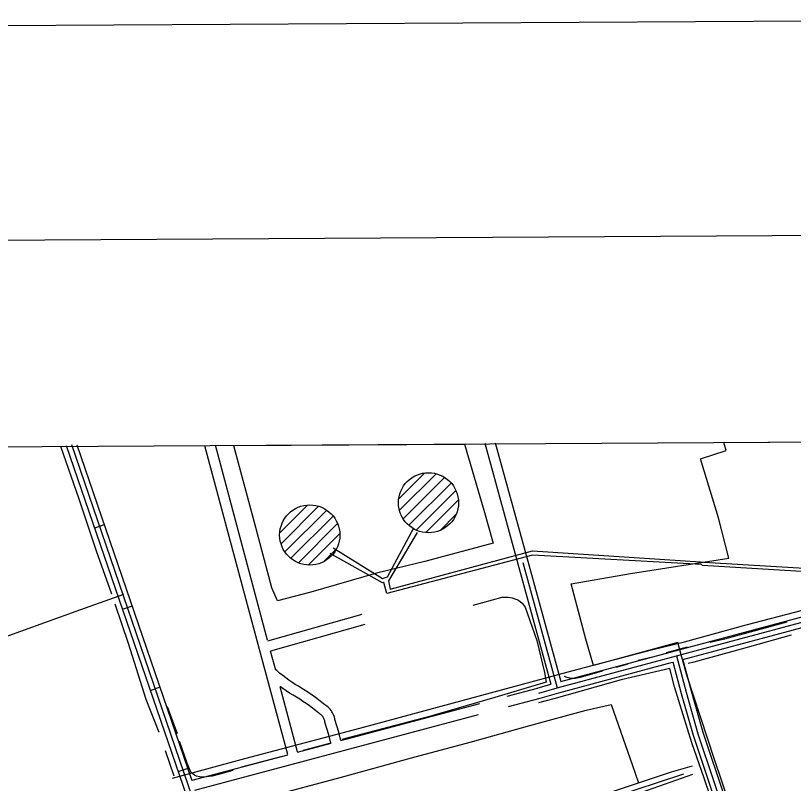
# Model space of a CAD drawing. Extents: x 3477039 to 3515015, y 546746 to 572297.
# Drawn here: x 3509299 to 3511564, y 569477 to 571714 of the extents above; entities that cross this region are included whole.
import ezdxf

# ---------------------------------------------------------------- set-up
doc = ezdxf.new("R2010")
doc.units = 0
for name, color, linetype in [('G-ANNO-NPLT', 7, 'Continuous'), ('V-ANNO-SYMB', 7, 'Continuous'), ('V-DOMW-TANK', 7, 'Continuous'), ('V-DTCH-CNTR', 7, 'Continuous'), ('V-GRID-FRAM', 7, 'Continuous'), ('V-ROAD-CNTR', 7, 'Continuous'), ('V-SITE-OTLN', 7, 'Continuous'), ('V-TOPO-SHOR', 7, 'Continuous'), ('V-UTIL-LINE', 7, 'Continuous')]:
    doc.layers.add(name, color=color, linetype=linetype)

msp = doc.modelspace()

# ---------------------------------------------------------------- linework, layer by layer
at = {"layer": 'G-ANNO-NPLT'}
msp.add_lwpolyline([(3477766, 547329.1), (3514432, 547547.4), (3514288.2, 571713.6), (3477622.2, 571495.4)], close=True, dxfattribs=at)
at = {"layer": 'V-ANNO-SYMB'}
msp.add_lwpolyline([(3480512.4, 547970.5), (3513595, 548167.4), (3513458.6, 571083.6), (3480376, 570886.7), (3480512.4, 547970.5)], dxfattribs=at)
at = {"layer": 'V-DOMW-TANK'}
for p, q in [((3510414.9, 570306.1), (3510490.2, 570381.4)), ((3510417, 570272.9), (3510523.4, 570379.3)), ((3510427.7, 570248.2), (3510548.1, 570368.6)), ((3510444, 570229.1), (3510567.1, 570352.3)), ((3510465.5, 570215.3), (3510581, 570330.8)), ((3510493.5, 570207.9), (3510588.4, 570302.8)), ((3510068.4, 570207.2), (3510149.3, 570288)), ((3510072.1, 570175.5), (3510181.1, 570284.5)), ((3510083.5, 570151.6), (3510205.1, 570273.1)), ((3510100.5, 570133.1), (3510223.5, 570256.1)), ((3510535.2, 570214.3), (3510582.2, 570261.3)), ((3510122.6, 570119.9), (3510236.7, 570234)), ((3510151.5, 570113.5), (3510243.2, 570205.1)), ((3510197.2, 570123.8), (3510232.9, 570159.5))]:
    msp.add_line(p, q, dxfattribs=at)
for centre, radius in [((3510501.5, 570294.8), 87.5), ((3510155.8, 570200.8), 87.7)]:
    msp.add_circle(centre, radius, dxfattribs=at)
at = {"layer": 'V-DTCH-CNTR'}
for points in [[(3509046.1, 568773.1), (3509002.1, 568922.9), (3508929.6, 569134.9), (3508853.5, 569359.3), (3508798.8, 569521.6), (3508731, 569714), (3508735.7, 569715.6), (3508764.6, 569725.2), (3508851.8, 569754.4), (3509025.3, 569815.1), (3509184, 569874.5), (3509314.8, 569920.8), (3509475.3, 569979.1), (3509613.9, 570028.6)], [(3509860.3, 569389.1), (3510033.2, 569438.5), (3510244.6, 569495), (3510451.8, 569551.6), (3510623, 569597.4), (3510797.1, 569646.2), (3510960.5, 569690.8), (3511033.9, 569706.9), (3511095.8, 569529.8), (3511112.8, 569478.9)], [(3509933.8, 569077.2), (3510045.1, 569119.4), (3510215.7, 569178.8), (3510373.2, 569229.4), (3510553, 569288.8), (3510718.6, 569345.4), (3510877.9, 569398.3), (3511049, 569457.8), (3511208.9, 569510.7), (3511270.5, 569529.1)], [(3511269.9, 569503), (3511105.3, 569445.4), (3510930, 569383), (3510734.6, 569315.2), (3510545.1, 569254), (3510349.2, 569186.2), (3510157.3, 569119), (3509970.2, 569054.2), (3509945.1, 569045.8)]]:
    msp.add_lwpolyline(points, dxfattribs=at)
at = {"layer": 'V-GRID-FRAM'}
msp.add_lwpolyline([(3481168.5, 570290.2), (3512800, 570478.9), (3512916.4, 552296.1), (3481269, 552107.3), (3481168.5, 570290.2)], dxfattribs=at)
at = {"layer": 'V-ROAD-CNTR'}
for p, q in [((3509529.7, 570221.5), (3509558.1, 570231.3)), ((3509610.7, 569985), (3509639.1, 569994.8)), ((3509691.8, 569748.5), (3509720.2, 569758.3)), ((3509772.8, 569512), (3509801.2, 569521.8))]:
    msp.add_line(p, q, dxfattribs=at)
for points in [[(3510374.8, 567756), (3510245.2, 568114.9), (3509921.6, 569063.2), (3509787.8, 569468.2), (3509447.7, 570460.8)], [(3510950.3, 566164.2), (3510881.3, 566314.2), (3510736.6, 566730.1), (3510450.9, 567555), (3510412.5, 567695.7), (3510259.3, 568119.9), (3509935.8, 569068), (3509802, 569473), (3509462.7, 570463.5)], [(3509813.7, 569485.2), (3509478.8, 570462.8)], [(3510091.4, 569561.6), (3510009.2, 569867.6), (3509850.5, 570460.3)], [(3510033.1, 569894.3), (3509881, 570462.4)], [(3510665.1, 570468.4), (3510762, 570117.1)], [(3510696, 570469.3), (3510790.9, 570125.1)], [(3510762, 570117.2), (3510858.2, 569766.3)], [(3510776.5, 570121.1), (3510876.5, 569756.2)], [(3510790.9, 570125.1), (3510887.1, 569774.5)], [(3510822.6, 569740.1), (3510876.5, 569756.2), (3511223.7, 569848.9), (3512219.3, 570115.8)], [(3510887.1, 569774.5), (3511219.9, 569863.4), (3512201.2, 570126.5)], [(3511242.2, 569838.4), (3512208.9, 570097.5)], [(3510033.6, 569892.4), (3510308.7, 569970.3)], [(3510042.4, 569863.7), (3510316.9, 569941.5)], [(3510056.6, 569806.8), (3510041.5, 569862.8)], [(3511223.7, 569848.9), (3511251.5, 569742.9), (3511286.2, 569622), (3511425.6, 569205.2)], [(3510826.9, 569725.7), (3510880.6, 569741.7), (3511211.9, 569830.2)], [(3511212.9, 569831.3), (3511237, 569738.9), (3511271.9, 569617.6), (3511399.1, 569237.2)], [(3511241.5, 569840.3), (3511266, 569746.9), (3511300.5, 569626.5), (3511428.3, 569244.3)], [(3510246.1, 569602.1), (3510240.5, 569626.9), (3510229.2, 569663.5), (3510228.6, 569666.5), (3510227.4, 569670.7), (3510226, 569674.8), (3510224.3, 569678.8), (3510222.3, 569682.6), (3510220.1, 569686.3), (3510217.7, 569689.9), (3510215, 569693.3), (3510212.1, 569696.5), (3510208.9, 569699.4), (3510205.6, 569702.2), (3510202.1, 569704.8), (3510199.6, 569706.4), (3510191.1, 569713.1), (3510181.6, 569720.4), (3510172.1, 569727.4), (3510162.5, 569734.3), (3510152.7, 569741), (3510142.8, 569747.6), (3510132.8, 569754), (3510122.7, 569760.2), (3510113, 569765.9), (3510104, 569772), (3510094.8, 569778.5), (3510085.8, 569785.1), (3510076.9, 569791.9), (3510068.1, 569798.8), (3510059.5, 569806), (3510056, 569809)], [(3510217, 569594.4), (3510211.4, 569619.2), (3510200.1, 569656.1), (3510199.4, 569659.5), (3510198.8, 569661.7), (3510198, 569663.9), (3510197.1, 569666.1), (3510196, 569668.1), (3510194.9, 569670.1), (3510193.6, 569672), (3510192.1, 569673.8), (3510190.6, 569675.5), (3510188.9, 569677.1), (3510187.1, 569678.6), (3510185.3, 569679.9), (3510182.2, 569681.9), (3510172.6, 569689.5), (3510163.6, 569696.4), (3510154.5, 569703.1), (3510145.2, 569709.7), (3510135.9, 569716.2), (3510126.4, 569722.4), (3510116.9, 569728.5), (3510107.2, 569734.5), (3510096.9, 569740.6), (3510086.9, 569747.3), (3510077.3, 569754.1), (3510069.1, 569760.1)], [(3510120.4, 569569.2), (3510069.5, 569758.8)], [(3510730.6, 569731.1), (3510818.8, 569754.6)], [(3510818.3, 569754.4), (3510858.2, 569766.3)], [(3510246.7, 569602.3), (3510650.8, 569709.9)], [(3510734.1, 569701), (3510826.5, 569725.6)], [(3509821.5, 569458.1), (3510646.8, 569677.8)], [(3510120.2, 569568.6), (3510218.1, 569594.7)], [(3509813.3, 569486.9), (3510091.7, 569561)]]:
    msp.add_lwpolyline(points, dxfattribs=at)
at = {"layer": 'V-SITE-OTLN'}
for p, q in [((3511361.1, 570470.3), (3512800, 570478.9)), ((3509933.9, 570461.8), (3510606.7, 570465.8)), ((3509934.2, 570460.2), (3509933.9, 570461.8)), ((3509994.6, 570237), (3509934.2, 570460.2)), ((3510606.7, 570465.8), (3510662.5, 570273.5)), ((3511368.7, 570447.4), (3511361.1, 570470.3)), ((3511293.7, 570422.3), (3511368.7, 570447.4)), ((3511346.3, 570250.9), (3511293.7, 570422.3)), ((3510662.5, 570273.5), (3510689.4, 570177.1)), ((3511376.2, 570133.1), (3511346.3, 570250.9)), ((3510044.9, 570047.2), (3509994.6, 570237)), ((3510689.4, 570177.1), (3510491.3, 570123.3)), ((3510491.3, 570123.3), (3510350.2, 570089.8)), ((3511089.3, 570088.7), (3511376.2, 570133.1)), ((3510350.2, 570089.8), (3510159.2, 570034.8)), ((3510916.7, 570058.7), (3511089.3, 570088.7)), ((3510062.2, 570009.1), (3510044.9, 570047.2)), ((3510959.8, 569898), (3510916.7, 570058.7)), ((3510159.2, 570034.8), (3510062.2, 570009.1)), ((3510982.5, 569820.7), (3510959.8, 569898)), ((3511227.7, 569887.7), (3510982.5, 569820.7)), ((3511239.6, 569844.7), (3511227.7, 569887.7)), ((3511254, 569792.4), (3511239.6, 569844.7)), ((3511334.1, 569547.3), (3511254, 569792.4)), ((3511423.7, 569283.1), (3511334.1, 569547.3))]:
    msp.add_line(p, q, dxfattribs=at)
at = {"layer": 'V-TOPO-SHOR'}
for p, q in [((3511254.5, 569874.2), (3511193.5, 569858.2)), ((3511157.4, 569846.3), (3511112.4, 569835)), ((3511081.6, 569824.9), (3511047.2, 569814.8)), ((3509770.4, 569621.9), (3509741.8, 569700)), ((3510213.5, 569593.4), (3510136.5, 569573.2)), ((3509760.8, 569498.9), (3509735.8, 569572.3)), ((3510071.9, 569554.7), (3509956.5, 569524.4))]:
    msp.add_line(p, q, dxfattribs=at)
for points in [[(3509579.5, 570028.8), (3509534.9, 570153.8), (3509484.4, 570304.8), (3509430.8, 570458.8)], [(3509717.4, 569626.2), (3509679.4, 569722.1), (3509628.2, 569885), (3509589, 569999.8)], [(3510631.2, 569996.7), (3510715.9, 570019.9), (3510733.6, 570019.9), (3510745.5, 570018.2), (3510763.3, 570011.1), (3510774.5, 570002.8), (3510783.4, 569990.4), (3510816.7, 569893.9), (3510839.3, 569800.9), (3510844.1, 569771.9)], [(3511545.2, 569947.5), (3511364, 569897.5), (3511321.4, 569887.4)], [(3511558.1, 569909.2), (3511411.8, 569868.2), (3511273.8, 569830.7), (3511257.9, 569827.1)], [(3511204, 569812.2), (3511063, 569778.9), (3510866.4, 569724.1), (3510821.4, 569711.7)], [(3511007, 569804), (3510943, 569786.2), (3510930, 569783.2), (3510917, 569783.2), (3510905.7, 569786.2), (3510898, 569789.1)], [(3511422.2, 569156.8), (3511394.8, 569230.8), (3511344.3, 569375.2), (3511304.5, 569492.5), (3511268.2, 569596.1), (3511218.3, 569758.9), (3511204, 569812.2)], [(3510844.1, 569771.9), (3510694.9, 569727.3), (3510504.2, 569672.5), (3510327.2, 569625.5), (3510249.6, 569605.3)], [(3509932.2, 569514.9), (3509890.1, 569503), (3509871.8, 569498.8), (3509855.2, 569496.4), (3509845.1, 569495.8), (3509834.5, 569496.4), (3509826.2, 569498.7), (3509820.3, 569501.7), (3509809.6, 569510), (3509798.9, 569536), (3509776.3, 569600)], [(3511243.8, 569504.7), (3511102.3, 569457.8), (3510919.3, 569398.3), (3510736.4, 569331.8), (3510551, 569270.5), (3510382.3, 569214.6), (3510216.5, 569158.7), (3510041.8, 569097.5), (3509954.8, 569063.7)]]:
    msp.add_lwpolyline(points, dxfattribs=at)
at = {"layer": 'V-UTIL-LINE'}
msp.add_line((3510468.3, 570208.6), (3510384.6, 570067), dxfattribs=at)
for points in [[(3509756.4, 569493.1), (3509966.5, 569549.8), (3510301.7, 569638.4), (3510918.8, 569805.2), (3511150.5, 569866), (3511246.8, 569889.7), (3511426.2, 569939.1), (3511590.2, 569982.4), (3511884.4, 570061.7), (3512000.2, 570093.6), (3512185.7, 570143.1), (3512376.4, 570197.6), (3512561.9, 570243), (3512745.4, 570292.4), (3512801.1, 570307.5)], [(3510224.3, 570163.9), (3510368, 570073.9), (3510381.8, 570078.8), (3510458.6, 570221.7)], [(3510384.6, 570067), (3510389.5, 570043.5), (3510804.7, 570154.9), (3511293.5, 570122.9), (3511303.2, 570122.2), (3511889.8, 570086.9), (3512189.3, 570164.9), (3512244.7, 570181.6), (3512246.1, 570170.5), (3511891.9, 570076.5), (3511299.8, 570112.5), (3511296.3, 570114.6), (3510804.7, 570141.7), (3510380.5, 570030.3), (3510371.1, 570062.5)], [(3510371.1, 570062.5), (3510368, 570061.5), (3510215.4, 570147.3)]]:
    msp.add_lwpolyline(points, dxfattribs=at)

doc.saveas('drawing.dxf')
